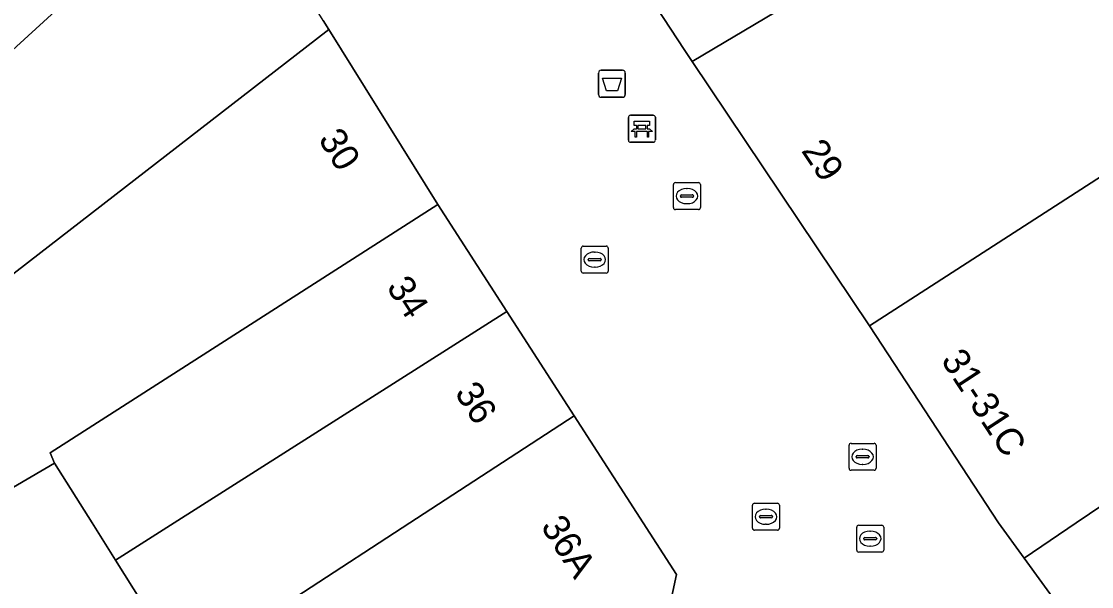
# Model space of a CAD drawing. Extents: x 161087 to 161926, y 382572 to 383873.
# Drawn here: x 161312.3 to 161351.96, y 383247.64 to 383268.6 of the extents above; entities that cross this region are included whole.
import ezdxf

# ---------------------------------------------------------------- set-up
doc = ezdxf.new("R2010")
doc.units = 0
for name, color, linetype in [('IMGEO_Afvalbak', 7, 'Continuous'), ('IMGEO_Bank', 7, 'Continuous'), ('IMGEO_Kolk', 7, 'Continuous'), ('IMGEO_Pand', 7, 'Continuous'), ('IMGEO_Pand_nummerreeks', 7, 'Continuous'), ('IMGEO_Rioolput', 7, 'Continuous'), ('IMGEO_Voetgangersgebied_open', 7, 'Continuous')]:
    doc.layers.add(name, color=color, linetype=linetype)

msp = doc.modelspace()

# ---------------------------------------------------------------- linework, layer by layer
at = {"layer": 'IMGEO_Afvalbak'}
for p, q in [((161333.685, 383265.885), (161333.685, 383266.685)), ((161333.685, 383266.685), (161333.685, 383265.885)), ((161333.785, 383266.785), (161334.575, 383266.785)), ((161334.575, 383266.785), (161333.785, 383266.785)), ((161334.675, 383266.685), (161334.675, 383265.885)), ((161334.675, 383265.885), (161334.675, 383266.685)), ((161334.575, 383265.785), (161333.785, 383265.785)), ((161333.785, 383265.785), (161334.575, 383265.785))]:
    msp.add_line(p, q, dxfattribs=at)
msp.add_lwpolyline([(161333.828, 383266.499), (161334.532, 383266.499), (161334.383, 383266.029), (161333.977, 383266.029), (161333.828, 383266.499)], dxfattribs=at)
for centre, start, end in [((161333.785, 383266.685), 90, 180), ((161333.785, 383266.685), 90, 180), ((161334.575, 383266.685), 0, 90), ((161334.575, 383266.685), 360, 90), ((161333.785, 383265.885), 180, 270), ((161333.785, 383265.885), 180, 270), ((161334.575, 383265.885), 270, 0), ((161334.575, 383265.885), 270, 0)]:
    msp.add_arc(centre, 0.1, start, end, dxfattribs=at)
at = {"layer": 'IMGEO_Bank'}
for p, q in [((161334.867, 383265.117), (161335.708, 383265.117)), ((161335.708, 383265.117), (161334.867, 383265.117)), ((161334.792, 383264.192), (161334.792, 383265.033)), ((161334.792, 383265.033), (161334.792, 383264.192)), ((161335.101, 383264.623), (161335.101, 383264.729)), ((161335.145, 383264.729), (161335.145, 383264.623)), ((161335.433, 383264.735), (161335.151, 383264.735)), ((161335.439, 383264.623), (161335.439, 383264.729)), ((161335.483, 383264.729), (161335.483, 383264.623)), ((161335.792, 383265.042), (161335.792, 383264.201)), ((161335.792, 383264.201), (161335.792, 383265.042)), ((161335.489, 383264.515), (161335.096, 383264.515)), ((161335.151, 383264.617), (161335.433, 383264.617)), ((161335.717, 383264.117), (161334.876, 383264.117)), ((161334.876, 383264.117), (161335.717, 383264.117))]:
    msp.add_line(p, q, dxfattribs=at)
for points in [[(161335.095, 383264.735), (161335.009, 383264.735), (161335.009, 383264.896), (161335.572, 383264.896), (161335.572, 383264.735), (161335.489, 383264.735)], [(161335.039, 383264.515), (161334.897, 383264.515), (161335.009, 383264.617), (161335.095, 383264.617)], [(161335.089, 383264.508), (161335.089, 383264.301), (161335.046, 383264.301), (161335.046, 383264.508)], [(161335.489, 383264.617), (161335.572, 383264.617), (161335.684, 383264.515), (161335.545, 383264.515)], [(161335.539, 383264.508), (161335.539, 383264.301), (161335.495, 383264.301), (161335.495, 383264.508)]]:
    msp.add_lwpolyline(points, dxfattribs=at)
for centre, radius, start, end in [((161334.87, 383265.039), 0.0779, 92.4484, 184.2845), ((161334.87, 383265.039), 0.0779, 92.4484, 184.2845), ((161335.714, 383265.039), 0.0779, 2.4484, 94.2845), ((161335.714, 383265.039), 0.0779, 2.4484, 94.2845), ((161335.094, 383264.728), 0.00671, 2.8957, 87.1043), ((161335.151, 383264.728), 0.00671, 92.8957, 177.1043), ((161335.433, 383264.728), 0.00671, 2.8957, 87.1043), ((161335.49, 383264.728), 0.00671, 92.8957, 177.1043), ((161335.039, 383264.508), 0.00671, 2.8957, 87.1043), ((161335.096, 383264.508), 0.00671, 92.8957, 177.1043), ((161335.094, 383264.624), 0.00671, 272.8957, 357.1043), ((161335.151, 383264.624), 0.00671, 182.8957, 267.1043), ((161335.433, 383264.624), 0.00671, 272.8957, 357.1043), ((161335.49, 383264.624), 0.00671, 182.8957, 267.1043), ((161335.488, 383264.508), 0.00671, 2.8957, 87.1043), ((161335.545, 383264.508), 0.00671, 92.8957, 177.1043), ((161334.87, 383264.195), 0.0779, 182.4484, 274.2845), ((161334.87, 383264.195), 0.0779, 182.4484, 274.2845), ((161335.714, 383264.195), 0.0779, 272.4484, 4.2845), ((161335.714, 383264.195), 0.0779, 272.4484, 4.2845)]:
    msp.add_arc(centre, radius, start, end, dxfattribs=at)
at = {"layer": 'IMGEO_Kolk'}
for p, q in [((161336.461, 383261.694), (161336.461, 383262.546)), ((161336.536, 383262.62), (161337.388, 383262.62)), ((161336.949, 383262.4), (161336.974, 383262.4)), ((161337.462, 383262.546), (161337.462, 383261.694)), ((161336.72, 383262.114), (161336.72, 383262.126)), ((161337.158, 383262.077), (161336.76, 383262.077)), ((161336.763, 383262.163), (161337.161, 383262.163)), ((161337.204, 383262.126), (161337.204, 383262.114)), ((161337.388, 383261.62), (161336.536, 383261.62)), ((161336.972, 383261.84), (161336.947, 383261.84)), ((161333.045, 383259.34), (161333.045, 383260.192)), ((161333.12, 383260.266), (161333.972, 383260.266)), ((161333.533, 383260.046), (161333.558, 383260.046)), ((161334.046, 383260.192), (161334.046, 383259.34)), ((161333.304, 383259.76), (161333.304, 383259.772)), ((161333.742, 383259.723), (161333.344, 383259.723)), ((161333.347, 383259.809), (161333.745, 383259.809)), ((161333.788, 383259.772), (161333.788, 383259.76)), ((161333.972, 383259.266), (161333.12, 383259.266)), ((161333.556, 383259.486), (161333.531, 383259.486)), ((161342.97, 383252.027), (161342.97, 383252.879)), ((161343.045, 383252.953), (161343.897, 383252.953)), ((161343.971, 383252.879), (161343.971, 383252.027)), ((161343.229, 383252.447), (161343.229, 383252.459)), ((161343.667, 383252.41), (161343.269, 383252.41)), ((161343.272, 383252.496), (161343.67, 383252.496)), ((161343.458, 383252.733), (161343.483, 383252.733)), ((161343.713, 383252.459), (161343.713, 383252.447)), ((161343.481, 383252.173), (161343.456, 383252.173)), ((161343.897, 383251.953), (161343.045, 383251.953)), ((161339.39, 383249.805), (161339.39, 383250.657)), ((161339.465, 383250.731), (161340.317, 383250.731)), ((161339.878, 383250.511), (161339.903, 383250.511)), ((161340.391, 383250.657), (161340.391, 383249.805)), ((161339.649, 383250.225), (161339.649, 383250.237)), ((161340.087, 383250.188), (161339.689, 383250.188)), ((161339.692, 383250.274), (161340.09, 383250.274)), ((161340.133, 383250.237), (161340.133, 383250.225)), ((161340.317, 383249.731), (161339.465, 383249.731)), ((161339.901, 383249.951), (161339.876, 383249.951))]:
    msp.add_line(p, q, dxfattribs=at)
for points in [[(161336.461, 383261.694), (161336.461, 383262.546)], [(161336.536, 383262.62), (161337.388, 383262.62)], [(161337.462, 383262.546), (161337.462, 383261.694)], [(161337.388, 383261.62), (161336.536, 383261.62)], [(161333.045, 383259.34), (161333.045, 383260.192)], [(161333.12, 383260.266), (161333.972, 383260.266)], [(161334.046, 383260.192), (161334.046, 383259.34)], [(161333.972, 383259.266), (161333.12, 383259.266)], [(161342.97, 383252.027), (161342.97, 383252.879)], [(161343.045, 383252.953), (161343.897, 383252.953)], [(161343.971, 383252.879), (161343.971, 383252.027)], [(161343.897, 383251.953), (161343.045, 383251.953)], [(161339.39, 383249.805), (161339.39, 383250.657)], [(161339.465, 383250.731), (161340.317, 383250.731)], [(161340.391, 383250.657), (161340.391, 383249.805)], [(161340.317, 383249.731), (161339.465, 383249.731)]]:
    msp.add_lwpolyline(points, dxfattribs=at)
for centre, radius, start, end in [((161336.538, 383262.544), 0.0765, 91.552, 178.448), ((161336.538, 383262.544), 0.0765, 91.552, 178.448), ((161337.386, 383262.544), 0.0765, 1.552, 88.448), ((161337.386, 383262.544), 0.0765, 1.552, 88.448), ((161336.76, 383262.123), 0.0403, 85.8775, 175.7526), ((161336.757, 383262.113), 0.0366, 178.938, 274.7102), ((161337.161, 383262.12), 0.043, 264.8664, 352.4533), ((161337.165, 383262.125), 0.0386, 1.7309, 96.639), ((161336.538, 383261.696), 0.0765, 181.552, 268.448), ((161336.538, 383261.696), 0.0765, 181.552, 268.448), ((161337.386, 383261.696), 0.0765, 271.552, 358.448), ((161337.386, 383261.696), 0.0765, 271.552, 358.448), ((161333.122, 383260.19), 0.0765, 91.552, 178.448), ((161333.122, 383260.19), 0.0765, 91.552, 178.448), ((161333.97, 383260.19), 0.0765, 1.552, 88.448), ((161333.97, 383260.19), 0.0765, 1.552, 88.448), ((161333.344, 383259.769), 0.0403, 85.8775, 175.7526), ((161333.341, 383259.759), 0.0366, 178.938, 274.7102), ((161333.745, 383259.766), 0.043, 264.8664, 352.4533), ((161333.749, 383259.771), 0.0386, 1.7309, 96.639), ((161333.122, 383259.342), 0.0765, 181.552, 268.448), ((161333.122, 383259.342), 0.0765, 181.552, 268.448), ((161333.97, 383259.342), 0.0765, 271.552, 358.448), ((161333.97, 383259.342), 0.0765, 271.552, 358.448), ((161343.047, 383252.877), 0.0765, 91.552, 178.448), ((161343.047, 383252.877), 0.0765, 91.552, 178.448), ((161343.895, 383252.877), 0.0765, 1.552, 88.448), ((161343.895, 383252.877), 0.0765, 1.552, 88.448), ((161343.269, 383252.456), 0.0403, 85.8775, 175.7526), ((161343.266, 383252.446), 0.0366, 178.938, 274.7102), ((161343.67, 383252.453), 0.043, 264.8664, 352.4533), ((161343.674, 383252.458), 0.0386, 1.7309, 96.639), ((161343.047, 383252.029), 0.0765, 181.552, 268.448), ((161343.047, 383252.029), 0.0765, 181.552, 268.448), ((161343.895, 383252.029), 0.0765, 271.552, 358.448), ((161343.895, 383252.029), 0.0765, 271.552, 358.448), ((161339.467, 383250.655), 0.0765, 91.552, 178.448), ((161339.467, 383250.655), 0.0765, 91.552, 178.448), ((161340.315, 383250.655), 0.0765, 1.552, 88.448), ((161340.315, 383250.655), 0.0765, 1.552, 88.448), ((161339.689, 383250.234), 0.0403, 85.8775, 175.7526), ((161339.686, 383250.224), 0.0366, 178.938, 274.7102), ((161340.09, 383250.231), 0.043, 264.8664, 352.4533), ((161340.094, 383250.236), 0.0386, 1.7309, 96.639), ((161339.467, 383249.807), 0.0765, 181.552, 268.448), ((161339.467, 383249.807), 0.0765, 181.552, 268.448), ((161340.315, 383249.807), 0.0765, 271.552, 358.448), ((161340.315, 383249.807), 0.0765, 271.552, 358.448)]:
    msp.add_arc(centre, radius, start, end, dxfattribs=at)
for centre, major_axis, ratio, start_param, end_param in [((161336.948, 383262.12), (-0.387, 0.002), 0.722429, 4.712389, 7.853982), ((161336.973, 383262.12), (-0.39, 0.002), 0.717154, 1.570796, 4.712389), ((161333.532, 383259.766), (-0.387, 0.002), 0.722429, 4.712389, 7.853982), ((161333.557, 383259.766), (-0.39, 0.002), 0.717154, 1.570796, 4.712389), ((161343.457, 383252.453), (-0.387, 0.002), 0.722429, 4.712389, 7.853982), ((161343.482, 383252.453), (-0.39, 0.002), 0.717154, 1.570796, 4.712389), ((161339.877, 383250.231), (-0.387, 0.002), 0.722429, 4.712389, 7.853982), ((161339.902, 383250.231), (-0.39, 0.002), 0.717154, 1.570796, 4.712389)]:
    msp.add_ellipse(centre, major_axis=major_axis, ratio=ratio, start_param=start_param, end_param=end_param, dxfattribs=at)
at = {"layer": 'IMGEO_Pand'}
for points in [[(161366.95, 383286.079), (161365.594, 383288.568), (161359.257, 383299.84), (161353.883, 383296.637), (161350.347, 383294.529), (161359.251, 383280.253), (161337.154, 383267.116), (161343.725, 383257.307), (161359.991, 383267.808), (161361.965, 383264.915), (161367.531, 383268.566), (161370.896, 383263.037), (161374.558, 383257.019), (161382.351, 383261.263), (161378.181, 383267.836), (161372.685, 383276.746)], [(161333.414, 383272.831), (161333.491, 383272.709), (161336.888, 383267.516), (161337.154, 383267.116), (161359.251, 383280.253), (161350.347, 383294.529), (161346.703, 383292.183), (161344.645, 383290.856), (161341.913, 383289.095), (161343.794, 383286.001), (161344.337, 383286.331), (161346.035, 383283.538), (161346.816, 383284.013), (161348.13, 383281.75), (161344.16, 383279.722)], [(161319.732, 383274.654), (161315.977, 383280.685), (161314.414, 383283.419), (161288.478, 383261.902), (161295.566, 383252.858), (161303.905, 383260.16)], [(161323.689, 383268.299), (161323.482, 383268.632), (161320.051, 383274.143), (161319.732, 383274.654), (161303.905, 383260.16), (161306.93, 383255.319)], [(161327.728, 383261.814), (161323.689, 383268.299), (161306.93, 383255.319), (161310.112, 383250.225), (161313.523, 383252.217), (161313.362, 383252.602)], [(161370.896, 383263.037), (161367.531, 383268.566), (161361.965, 383264.915), (161359.991, 383267.808), (161343.725, 383257.307), (161348.514, 383250), (161349.46, 383248.698), (161351.387, 383250), (161362.447, 383257.474)], [(161353.391, 383243.283), (161363.742, 383250), (161374.558, 383257.019), (161370.896, 383263.037), (161362.447, 383257.474), (161351.387, 383250), (161349.46, 383248.698)], [(161327.728, 383261.814), (161313.362, 383252.602), (161313.523, 383252.217), (161314.914, 383250), (161315.781, 383248.619), (161317.954, 383250), (161330.29, 383257.838)], [(161330.29, 383257.838), (161317.954, 383250), (161315.781, 383248.619), (161317.511, 383245.862), (161317.992, 383246.135), (161318.813, 383244.869), (161326.69, 383250), (161332.783, 383253.969)], [(161319.646, 383235.614), (161336.202, 383246.369), (161336.571, 383248.091), (161335.341, 383250), (161332.783, 383253.969), (161326.69, 383250), (161318.813, 383244.869), (161317.992, 383246.135), (161317.511, 383245.862), (161315.781, 383248.619), (161314.914, 383250), (161313.523, 383252.217), (161310.112, 383250.225), (161310.253, 383250), (161312.123, 383247.006)]]:
    msp.add_lwpolyline(points, close=True, dxfattribs=at)
at = {"layer": 'IMGEO_Rioolput'}
for p, q in [((161343.253, 383248.992), (161343.253, 383249.844)), ((161343.328, 383249.918), (161344.18, 383249.918)), ((161343.741, 383249.698), (161343.766, 383249.698)), ((161344.254, 383249.844), (161344.254, 383248.992)), ((161343.512, 383249.412), (161343.512, 383249.424)), ((161343.95, 383249.375), (161343.552, 383249.375)), ((161343.555, 383249.461), (161343.953, 383249.461)), ((161343.996, 383249.424), (161343.996, 383249.412)), ((161344.18, 383248.918), (161343.328, 383248.918)), ((161343.764, 383249.138), (161343.739, 383249.138))]:
    msp.add_line(p, q, dxfattribs=at)
for points in [[(161343.253, 383248.992), (161343.253, 383249.844)], [(161343.328, 383249.918), (161344.18, 383249.918)], [(161344.254, 383249.844), (161344.254, 383248.992)], [(161344.18, 383248.918), (161343.328, 383248.918)]]:
    msp.add_lwpolyline(points, dxfattribs=at)
for centre, radius, start, end in [((161343.33, 383249.842), 0.0765, 91.552, 178.448), ((161343.33, 383249.842), 0.0765, 91.552, 178.448), ((161344.178, 383249.842), 0.0765, 1.552, 88.448), ((161344.178, 383249.842), 0.0765, 1.552, 88.448), ((161343.552, 383249.421), 0.0403, 85.8775, 175.7526), ((161343.549, 383249.411), 0.0366, 178.938, 274.7102), ((161343.953, 383249.418), 0.043, 264.8664, 352.4533), ((161343.957, 383249.423), 0.0386, 1.7309, 96.639), ((161343.33, 383248.994), 0.0765, 181.552, 268.448), ((161343.33, 383248.994), 0.0765, 181.552, 268.448), ((161344.178, 383248.994), 0.0765, 271.552, 358.448), ((161344.178, 383248.994), 0.0765, 271.552, 358.448)]:
    msp.add_arc(centre, radius, start, end, dxfattribs=at)
for centre, major_axis, ratio, start_param, end_param in [((161343.74, 383249.418), (-0.387, 0.002), 0.722429, 4.712389, 7.853982), ((161343.765, 383249.418), (-0.39, 0.002), 0.717154, 1.570796, 4.712389)]:
    msp.add_ellipse(centre, major_axis=major_axis, ratio=ratio, start_param=start_param, end_param=end_param, dxfattribs=at)
at = {"layer": 'IMGEO_Voetgangersgebied_open'}
for points in [[(161406.192, 383179.115), (161402.415, 383183.112), (161393.427, 383192.624), (161389.746, 383196.821), (161386.186, 383200.88), (161381.245, 383206.275), (161362.835, 383230.58), (161357.629, 383237.454), (161357.515, 383237.604), (161353.391, 383243.283), (161349.46, 383248.698), (161348.514, 383250), (161343.725, 383257.307), (161337.154, 383267.116), (161336.888, 383267.516), (161333.491, 383272.709), (161333.414, 383272.831), (161329.587, 383278.877), (161324.449, 383285.791), (161320.721, 383291.696), (161319.633, 383293.42), (161315.633, 383299.757), (161315.219, 383300.537), (161310.218, 383309.96)], [(161323.482, 383268.632), (161323.689, 383268.299), (161327.728, 383261.814), (161330.29, 383257.838), (161332.783, 383253.969), (161335.341, 383250), (161336.571, 383248.091), (161336.202, 383246.369), (161341.482, 383237.84), (161341.776, 383237.777), (161343.683, 383237.37), (161343.896, 383237.325), (161344.189, 383236.92), (161345, 383237.506), (161346.963, 383234.791), (161346.154, 383234.206), (161346.565, 383233.64), (161351.08, 383227.403)]]:
    msp.add_lwpolyline(points, dxfattribs=at)

# ---------------------------------------------------------------- texts
at = {"layer": 'IMGEO_Pand_nummerreeks'}
for s, rotation, p in [('30', 301.9135, (161323.279, 383264.229)), ('29', 303.8158, (161341.178, 383263.804)), ('34', 302.7992, (161325.804, 383258.744)), ('31-31C', 303.2428, (161346.355, 383256.032)), ('36', 302.7993, (161328.332, 383254.822)), ('36A', 302.7986, (161331.522, 383249.871))]:
    msp.add_text(s, height=1, rotation=rotation, dxfattribs=at).set_placement(p)

doc.saveas('drawing.dxf')
